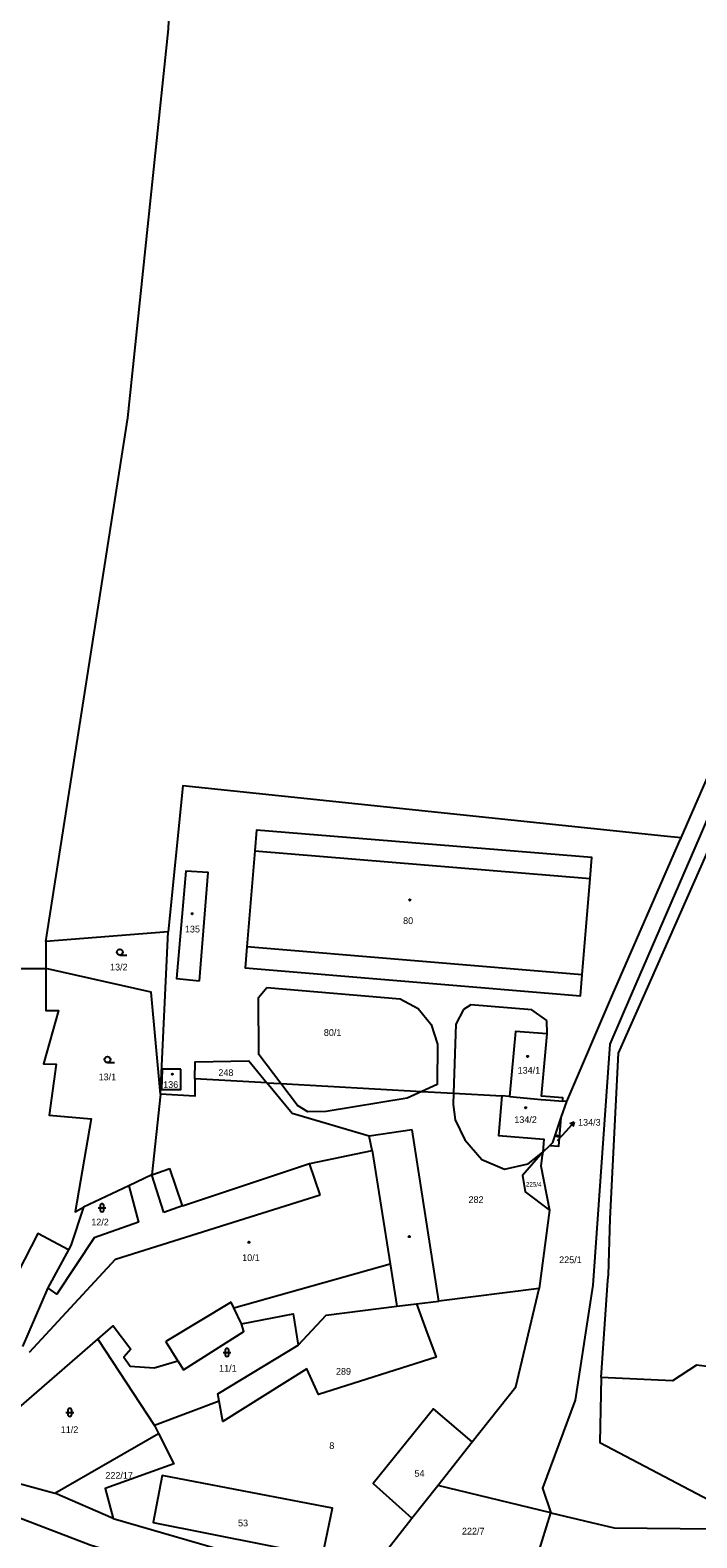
# Model space of a CAD drawing. Extents: x -724107 to -720612, y -1045267 to -1038441.
# Drawn here: x -722607.2 to -722438.9, y -1039540.6 to -1039160.1 of the extents above; entities that cross this region are included whole.
import ezdxf

# ---------------------------------------------------------------- set-up
doc = ezdxf.new("R2010")
doc.units = 0
for name, color, linetype in [('Hranice parcel', 7, 'Continuous'), ('Parcelní čísla', 7, 'Continuous'), ('Pop  PČ popisy', 7, 'Continuous'), ('Vnitřní kresba', 7, 'Continuous'), ('Značky budov', 7, 'Continuous'), ('Značky kultur', 7, 'Continuous')]:
    doc.layers.add(name, color=color, linetype=linetype)

msp = doc.modelspace()

# ---------------------------------------------------------------- linework, layer by layer
at = {"layer": 'Hranice parcel'}
for p, q in [((-722442.86, -1039363.99), (-722434.51, -1039344.84)), ((-722550.48, -1039367.27), (-722552.46, -1039391.46)), ((-722467.83, -1039398.56), (-722465.79, -1039374.19)), ((-722572.33, -1039387.64), (-722603.24, -1039390.15)), ((-722574.24, -1039428.61), (-722572.33, -1039387.64)), ((-722603.24, -1039390.15), (-722603.23, -1039396.96)), ((-722620.13, -1039396.92), (-722603.23, -1039396.96)), ((-722547.42, -1039425.77), (-722565.62, -1039424.76)), ((-722486.15, -1039429.26), (-722488.13, -1039429.08)), ((-722473.09, -1039434.51), (-722471.72, -1039430.5)), ((-722471.72, -1039430.5), (-722472.74, -1039430.43)), ((-722510.76, -1039437.65), (-722521.58, -1039439.29)), ((-722504.01, -1039480.87), (-722510.76, -1039437.65)), ((-722477.79, -1039443.27), (-722475.95, -1039441.59)), ((-722582.23, -1039451.76), (-722593.68, -1039457.13)), ((-722476.05, -1039457.94), (-722478.66, -1039477.72)), ((-722597.46, -1039467.9), (-722602.68, -1039477.52)), ((-722602.68, -1039477.52), (-722609.09, -1039492.3)), ((-722509.65, -1039481.57), (-722504.01, -1039480.87)), ((-722478.66, -1039477.72), (-722504.01, -1039480.87)), ((-722618.63, -1039515.24), (-722590.11, -1039490.48)), ((-722590.11, -1039490.48), (-722575.76, -1039512.26)), ((-722559.45, -1039506.13), (-722575.76, -1039512.26)), ((-722600.93, -1039529.32), (-722574.75, -1039514.28)), ((-722575.76, -1039512.26), (-722574.75, -1039514.28)), ((-722504.29, -1039527.39), (-722495.61, -1039516.4)), ((-722610.22, -1039526.79), (-722600.93, -1039529.32)), ((-722586.19, -1039535.77), (-722600.93, -1039529.32)), ((-722510.8, -1039535.64), (-722504.29, -1039527.39)), ((-722475.75, -1039534.3), (-722504.29, -1039527.39)), ((-722479.03, -1039544.93), (-722475.75, -1039534.3)), ((-722475.75, -1039534.3), (-722465.49, -1039536.71))]:
    msp.add_line(p, q, dxfattribs=at)
for points in [[(-722603.24, -1039390.15), (-722582.53, -1039257.94), (-722572.27, -1039159.8), (-722571.32, -1039137.11), (-722567.11, -1039113.97), (-722522.25, -1039104.77), (-722469.63, -1039088.54), (-722484.6, -1039052.48), (-722492, -1039025.97), (-722523.98, -1038920.31), (-722549.7, -1038824.79), (-722555.18, -1038791.36), (-722517.13, -1038810.11), (-722516.69, -1038810.3)], [(-722413.62, -1039331.16), (-722419.25, -1039330.72), (-722432.14, -1039349.55), (-722438.25, -1039363.93), (-722455.39, -1039403.36), (-722460.81, -1039415.99), (-722465.12, -1039476.86), (-722469.62, -1039505.86), (-722477.81, -1039528.06), (-722475.75, -1039534.3)], [(-722442.86, -1039363.99), (-722447.13, -1039363.55), (-722568.64, -1039350.84), (-722572.33, -1039387.64)], [(-722465.79, -1039374.19), (-722465.36, -1039368.91), (-722550.05, -1039361.99), (-722550.48, -1039367.27)], [(-722471.72, -1039430.5), (-722460.18, -1039403.6), (-722443.39, -1039365.21), (-722442.86, -1039363.99)], [(-722461.21, -1039474.23), (-722460.78, -1039460.14), (-722458.65, -1039418.26), (-722450.59, -1039400.17), (-722434.89, -1039364.7)], [(-722564.4, -1039400.02), (-722562.24, -1039372.74), (-722567.88, -1039372.36), (-722570.25, -1039399.48), (-722564.4, -1039400.02)], [(-722552.46, -1039391.46), (-722552.9, -1039396.74), (-722468.27, -1039403.84), (-722467.83, -1039398.56)], [(-722603.23, -1039396.96), (-722603.22, -1039407.57), (-722600.04, -1039407.57), (-722603.8, -1039420.97), (-722600.62, -1039421.07), (-722602.35, -1039433.99), (-722591.75, -1039434.85), (-722595.8, -1039458.37), (-722593.68, -1039457.13)], [(-722574.24, -1039428.61), (-722576.59, -1039402.91), (-722603.23, -1039396.96)], [(-722472.74, -1039430.43), (-722472.67, -1039429.6), (-722478.1, -1039429.15), (-722476.7, -1039413.46), (-722484.69, -1039412.83), (-722486.15, -1039429.26)], [(-722565.62, -1039424.76), (-722565.55, -1039420.46), (-722552, -1039420.25), (-722547.42, -1039425.77)], [(-722569.18, -1039422.36), (-722573.84, -1039422.36), (-722574.05, -1039427.51), (-722569.18, -1039427.51), (-722569.18, -1039422.36)], [(-722565.62, -1039424.76), (-722565.62, -1039429.14), (-722574.24, -1039428.61)], [(-722547.42, -1039425.77), (-722543.86, -1039425.97), (-722508.31, -1039427.95), (-722500.33, -1039428.4), (-722488.13, -1039429.08)], [(-722521.58, -1039439.29), (-722541, -1039433.52), (-722547.42, -1039425.77)], [(-722574.24, -1039428.61), (-722576.46, -1039449.04), (-722582.23, -1039451.76)], [(-722488.13, -1039429.08), (-722488.96, -1039439.04), (-722477.51, -1039440), (-722477.79, -1039443.27)], [(-722486.15, -1039429.26), (-722478.16, -1039429.96), (-722475.83, -1039430.16), (-722472.74, -1039430.43)], [(-722475.95, -1039441.59), (-722473.7, -1039441.78), (-722473.09, -1039434.51)], [(-722475.95, -1039441.59), (-722475.24, -1039440.87), (-722473.09, -1039434.51)], [(-722477.79, -1039443.27), (-722482.9, -1039449.19), (-722482.23, -1039453.29), (-722476.05, -1039457.94)], [(-722477.79, -1039443.27), (-722477.91, -1039444.15), (-722478.24, -1039446.77), (-722476.05, -1039457.94)], [(-722582.23, -1039451.76), (-722579.86, -1039460.94), (-722591, -1039464.89), (-722600.45, -1039479.15), (-722602.68, -1039477.52)], [(-722593.68, -1039457.13), (-722596.9, -1039466.86), (-722597.46, -1039467.9)], [(-722350.64, -1039456.31), (-722351.8, -1039460.75), (-722374.48, -1039483.27), (-722399.86, -1039496.24), (-722419.39, -1039499.46), (-722439, -1039497.06), (-722445, -1039500.96), (-722463, -1039500.15)], [(-722597.46, -1039467.9), (-722605.24, -1039463.85), (-722613.72, -1039480.39), (-722633.18, -1039498.28)], [(-722463, -1039500.15), (-722461.31, -1039475.66), (-722461.21, -1039474.23)], [(-722495.61, -1039516.4), (-722484.61, -1039502.48), (-722478.66, -1039477.72)], [(-722590.11, -1039490.48), (-722586.25, -1039487.11), (-722581.73, -1039492.98), (-722583.56, -1039495.01), (-722581.92, -1039497.32), (-722575.85, -1039497.71), (-722569.88, -1039495.97), (-722568.43, -1039498.19), (-722553.22, -1039488.55), (-722553.79, -1039486.62), (-722540.79, -1039484.12), (-722539.56, -1039492.02)], [(-722509.65, -1039481.57), (-722507.25, -1039488.07), (-722504.69, -1039495.01), (-722534.36, -1039504.45), (-722537.34, -1039498), (-722558.53, -1039511.3), (-722559.45, -1039506.13)], [(-722539.56, -1039492.02), (-722532.43, -1039484.41), (-722514.62, -1039482.19), (-722509.65, -1039481.57)], [(-722559.45, -1039506.13), (-722559.78, -1039504.26), (-722539.56, -1039492.02)], [(-722463, -1039500.15), (-722463.34, -1039516.53), (-722429.29, -1039534.47), (-722378.96, -1039527.48), (-722378.56, -1039527.43), (-722332.17, -1039521.34), (-722289.47, -1039516.67)], [(-722495.61, -1039516.4), (-722505.37, -1039508.09), (-722520.59, -1039526.88), (-722510.8, -1039535.64)], [(-722574.75, -1039514.28), (-722570.91, -1039521.95), (-722588.23, -1039528.19), (-722586.19, -1039535.77)], [(-722533.38, -1039545.29), (-722530.88, -1039533.15), (-722573.84, -1039524.86), (-722576.15, -1039536.72), (-722533.38, -1039545.29)], [(-722465.49, -1039536.71), (-722459.76, -1039538.08), (-722409.79, -1039538.61), (-722395.69, -1039538.91), (-722392.04, -1039538.81), (-722376.11, -1039539.06), (-722348.89, -1039534.61), (-722290.05, -1039524.53)], [(-722557.81, -1039553.06), (-722592.07, -1039542.47), (-722627.07, -1039529.13)], [(-722586.19, -1039535.77), (-722545.83, -1039547.42), (-722526.16, -1039548.48), (-722518.69, -1039545.68)], [(-722518.69, -1039545.68), (-722511.68, -1039536.75), (-722510.8, -1039535.64)]]:
    msp.add_lwpolyline(points, dxfattribs=at)
at = {"layer": 'Pop  PČ popisy'}
for p, q in [((-722471.88, -1039437.97), (-722469.87, -1039435.74)), ((-722469.87, -1039435.74), (-722470.91, -1039436.15)), ((-722469.87, -1039435.74), (-722470.17, -1039436.82)), ((-722474.05, -1039440.37), (-722471.88, -1039437.97))]:
    msp.add_line(p, q, dxfattribs=at)
at = {"layer": 'Vnitřní kresba'}
for p, q in [((-722550.48, -1039367.27), (-722465.79, -1039374.19)), ((-722467.83, -1039398.56), (-722552.46, -1039391.46)), ((-722549.5, -1039404.24), (-722547.47, -1039401.75)), ((-722549.41, -1039418.67), (-722549.5, -1039404.24)), ((-722547.47, -1039401.75), (-722513.73, -1039404.62)), ((-722513.73, -1039404.62), (-722509.21, -1039407.03)), ((-722509.21, -1039407.03), (-722505.92, -1039411.06)), ((-722497.75, -1039407.25), (-722499.75, -1039410.94)), ((-722495.97, -1039406.09), (-722497.75, -1039407.25)), ((-722480.54, -1039407.38), (-722495.97, -1039406.09)), ((-722476.77, -1039410.02), (-722480.54, -1039407.38)), ((-722505.92, -1039411.06), (-722504.32, -1039416)), ((-722499.75, -1039410.94), (-722500.33, -1039428.4)), ((-722476.7, -1039413.46), (-722476.77, -1039410.02)), ((-722504.32, -1039416), (-722504.47, -1039426.21)), ((-722543.86, -1039425.97), (-722549.41, -1039418.67)), ((-722539.65, -1039431.52), (-722543.86, -1039425.97)), ((-722508.31, -1039427.95), (-722511.97, -1039429.62)), ((-722504.47, -1039426.21), (-722508.31, -1039427.95)), ((-722537.12, -1039433.08), (-722539.65, -1039431.52)), ((-722511.97, -1039429.62), (-722532.48, -1039432.99)), ((-722500.33, -1039428.4), (-722500.42, -1039431.23)), ((-722500.42, -1039431.23), (-722499.9, -1039435.13)), ((-722532.48, -1039432.99), (-722537.12, -1039433.08)), ((-722499.9, -1039435.13), (-722497.42, -1039440.16)), ((-722520.88, -1039442.87), (-722521.58, -1039439.29)), ((-722536.54, -1039446.12), (-722520.88, -1039442.87)), ((-722520.88, -1039442.87), (-722516.33, -1039471.47)), ((-722497.42, -1039440.16), (-722493.17, -1039445.12)), ((-722481.45, -1039446.2), (-722477.79, -1039443.27)), ((-722568.71, -1039456.84), (-722536.69, -1039446.17)), ((-722536.69, -1039446.17), (-722536.54, -1039446.12)), ((-722533.98, -1039454.08), (-722536.69, -1039446.17)), ((-722493.17, -1039445.12), (-722487.47, -1039447.55)), ((-722487.47, -1039447.55), (-722481.45, -1039446.2)), ((-722576.46, -1039449.04), (-722571.89, -1039447.43)), ((-722573.39, -1039458.54), (-722576.46, -1039449.04)), ((-722568.71, -1039456.84), (-722571.89, -1039447.43)), ((-722585.67, -1039470.29), (-722533.98, -1039454.08)), ((-722568.71, -1039456.84), (-722573.39, -1039458.54)), ((-722607.36, -1039493.75), (-722585.67, -1039470.29)), ((-722555.75, -1039482.54), (-722516.33, -1039471.47)), ((-722516.33, -1039471.47), (-722514.62, -1039482.19)), ((-722556.42, -1039481.16), (-722572.9, -1039491.09)), ((-722555.75, -1039482.54), (-722556.42, -1039481.16)), ((-722553.79, -1039486.62), (-722555.75, -1039482.54)), ((-722569.88, -1039495.97), (-722572.9, -1039491.09))]:
    msp.add_line(p, q, dxfattribs=at)
at = {"layer": 'Značky budov'}
for centre in [(-722511.33, -1039379.65), (-722566.28, -1039383.11), (-722481.6, -1039419.12), (-722571.31, -1039423.6), (-722482.06, -1039432.07), (-722474.11, -1039439.2), (-722551.94, -1039466.01), (-722511.49, -1039464.59)]:
    msp.add_circle(centre, 0.175, dxfattribs=at)
at = {"layer": 'Značky kultur'}
for p, q in [((-722584.54, -1039393.55), (-722582.79, -1039393.55)), ((-722587.66, -1039420.68), (-722585.91, -1039420.68)), ((-722590.04, -1039457.32), (-722588.04, -1039457.32)), ((-722589.54, -1039456.82), (-722589.54, -1039457.82)), ((-722588.54, -1039457.82), (-722588.54, -1039456.82)), ((-722558.49, -1039493.84), (-722556.49, -1039493.84)), ((-722557.99, -1039493.34), (-722557.99, -1039494.34)), ((-722556.99, -1039494.34), (-722556.99, -1039493.34)), ((-722598.17, -1039508.96), (-722596.17, -1039508.96)), ((-722597.67, -1039508.46), (-722597.67, -1039509.46)), ((-722596.67, -1039509.46), (-722596.67, -1039508.46))]:
    msp.add_line(p, q, dxfattribs=at)
for centre in [(-722584.54, -1039392.8), (-722587.66, -1039419.93)]:
    msp.add_circle(centre, 0.75, dxfattribs=at)
for centre, start, end in [((-722589.04, -1039456.82), 0, 180), ((-722589.04, -1039457.82), 180, 359.9879), ((-722557.49, -1039493.34), 0, 180), ((-722557.49, -1039494.34), 180, 359.9879), ((-722597.17, -1039508.46), 0, 180), ((-722597.17, -1039509.46), 180, 359.9879)]:
    msp.add_arc(centre, 0.5, start, end, dxfattribs=at)

# ---------------------------------------------------------------- texts
at = {"layer": 'Parcelní čísla'}
for s, height, p in [('135', 1.7, (-722568.11, -1039387.84)), ('80', 1.7, (-722513.03, -1039385.72)), ('13/2', 1.7, (-722587, -1039397.43)), ('80/1', 1.7, (-722533.04, -1039413.95)), ('13/1', 1.7, (-722589.89, -1039425.14)), ('248', 1.7, (-722559.66, -1039424.06)), ('134/1', 1.7, (-722484.12, -1039423.47)), ('136', 1.7, (-722573.6, -1039427.08)), ('134/2', 1.7, (-722484.96, -1039435.93)), ('134/3', 1.7, (-722468.86, -1039436.6)), ('225/4', 1.14, (-722482.03, -1039451.98)), ('282', 1.7, (-722496.51, -1039456.11)), ('12/2', 1.7, (-722591.75, -1039461.78)), ('10/1', 1.7, (-722553.65, -1039470.76)), ('225/1', 1.7, (-722473.63, -1039471.3)), ('11/1', 1.7, (-722559.48, -1039498.66)), ('289', 1.7, (-722529.98, -1039499.47)), ('11/2', 1.7, (-722599.45, -1039514.17)), ('8', 1.7, (-722531.66, -1039518.19)), ('222/17', 1.7, (-722588.19, -1039525.72)), ('54', 1.7, (-722510.16, -1039525.21)), ('53', 1.7, (-722554.7, -1039537.73)), ('222/7', 1.7, (-722498.17, -1039539.79))]:
    msp.add_text(s, height=height, dxfattribs=at).set_placement(p)

doc.saveas('drawing.dxf')
